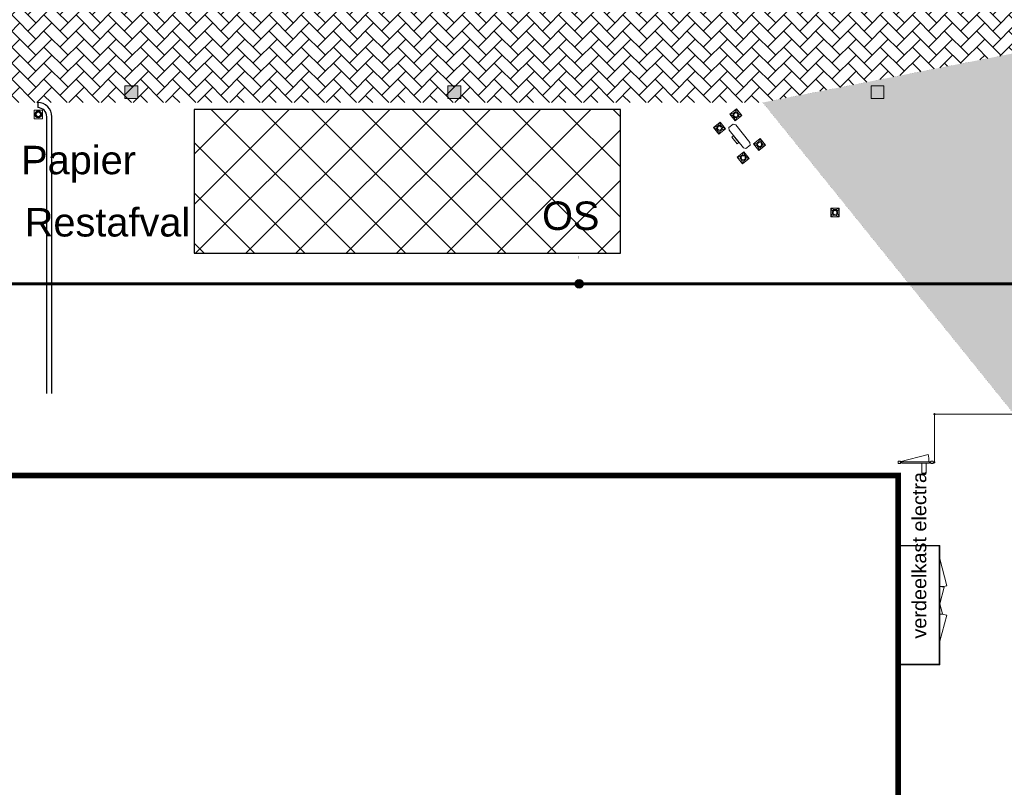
# Model space of a CAD drawing. Header units: millimetres. Extents: x 747415 to 1601423, y -236173 to 551995.
# Tile 333 of 549: x 1131086 to 1165717, y 162897 to 189904. Entities that reach past the tile are written whole.
import ezdxf
from ezdxf.lldxf.tags import DXFTag

# ---------------------------------------------------------------- set-up
doc = ezdxf.new("R2010")
doc.units = ezdxf.units.MM
doc.header["$LTSCALE"] = 100
doc.header["$MEASUREMENT"] = 0
for name, color, linetype, lineweight in [('T--9021_OPSTALLEN_SPEC_Rondom_gebouw_Z', 8, 'CONTINUOUS', 0), ('T--A9041_VERHARDING_Wegen', 21, 'CONTINUOUS', 0), ('T--A9042_BEPLANTING', 90, 'CONTINUOUS', 0), ('T--L9020_GEBOUWEN', 252, 'CONTINUOUS', 0), ('T--L9052_Ontstop Riool', 240, 'CONTINUOUS', 0), ('T--L9052_Straatkolken', 240, 'CONTINUOUS', 0), ('T--L9052_Vuilwaterafvoer', 44, 'VUIL_WATER_AFVOER', 0), ('T--L9071_TERREINMEUBILAIR_Bank', 250, 'CONTINUOUS', 0), ('T--T9060_Elektra', 240, 'ELECTRICAL_LINE', 0), ('T--T9084_SANITAIR_Afvalstoffen', 170, 'CONTINUOUS', 0)]:
    doc.layers.add(name, color=color, linetype=linetype, lineweight=lineweight)
doc.layers.add('T--A9041_VERHARDING_Parkeren', color=9, linetype='CONTINUOUS')
doc.layers.add('T--L9041_VERHARDING_Wegen', color=7, linetype='CONTINUOUS')
doc.styles.get("Standard").update_dxf_attribs({"font": 'arial.ttf'})
tags = doc.linetypes.add('ELECTRICAL_LINE', pattern='A,101.6,-50.08,["E",Standard,S=25.04,R=0,X=-12.52,Y=-12.52],-76.2', length=227.88).pattern_tags.tags
tags[6] = DXFTag(74, 10)
tags = doc.linetypes.add('VUIL_WATER_AFVOER', pattern='A,12.7,-5.08,["VWA",Standard,S=2.54,R=0,X=-2.54,Y=-1.27],-7.62', length=25.4).pattern_tags.tags
tags[6] = DXFTag(74, 10)

# ---------------------------------------------------------------- blocks, each defined once
blk = doc.blocks.new('*U179')
at = {"layer": 'T--L9071_TERREINMEUBILAIR_Bank', "linetype": 'Continuous'}
for points in [[(-300, 0), (0, 0), (0, -300), (-300, -300)], [(-191, -50), (-250, -109), (-250, -191), (-191, -250), (-109, -250), (-50, -191), (-50, -109), (-109, -50)]]:
    blk.add_lwpolyline(points, close=True, dxfattribs=at)
for points in [[(-109, -50), (0, 0)], [(-50, -109), (0, 0)], [(-250, -109), (-300, 0)], [(-191, -50), (-300, 0)], [(-250, -191), (-300, -300)], [(-191, -250), (-300, -300)], [(-109, -250), (0, -300)], [(-50, -191), (0, -300)]]:
    blk.add_lwpolyline(points, dxfattribs=at)
blk.add_circle((-150, -150), 70, dxfattribs=at)

msp = doc.modelspace()

# ---------------------------------------------------------------- hatches: boundary and pattern name
at = {"layer": 'T--A9041_VERHARDING_Parkeren', "linetype": 'Continuous'}
h = msp.add_hatch(dxfattribs=at)
h.set_pattern_fill('ANSI37', color=256, scale=10000, style=0)
h.set_pattern_definition([(45, (99744.4, -239.9), (-883.8835, 883.8835), []), (135, (99744.4, -239.9), (-883.8835, -883.8835), [])])
h.paths.add_polyline_path([(1152219.877, 186749.158), (1137219.877, 186749.158), (1137219.877, 181685.244), (1152219.877, 181685.244)])
at = {"layer": 'T--A9041_VERHARDING_Wegen'}
h = msp.add_hatch(dxfattribs=at)
h.set_pattern_fill('AR-HBONE', color=256, scale=100, style=0)
h.paths.add_polyline_path([(1157219.877, 186989.02), (1166013.356, 188713.845), (1171076.5, 182434.5), (1191537.356, 182434.5), (1191537.356, 190613.845), (1191120.175, 198269.487), (1192222.6, 243789.818), (1212387.27, 243997.91), (1211269.113, 199451.254), (1213661.693, 196083.121), (1212680.034, 153087.458), (1212973.022, 136685.342), (1196565.863, 137581.2), (1190892.469, 143209.936), (1190892.469, 149163.108), (1190746.023, 149516.661), (1190392.469, 149663.108), (1185587.356, 149671.978), (1185587.356, 154063.108), (1189387.356, 154063.108), (1189740.909, 154209.554), (1189887.356, 154563.108), (1189887.356, 162563.108), (1189740.909, 162916.661), (1189387.356, 163063.108), (1185387.356, 163063.108), (1185387.356, 165563.108), (1189387.356, 165563.108), (1189740.909, 165709.554), (1189887.356, 166063.108), (1189887.356, 175563.108), (1189740.909, 175916.661), (1189387.356, 176063.108), (1166029.628, 176063.108)])
h.paths.add_polyline_path([(1196096.768, 199110.827), (1206644.871, 200894.085), (1207611.99, 238894.35), (1197115.39, 239158.411)], flags=16)
h.paths.add_polyline_path([(1196893.953, 191994.411), (1204362.7, 190673.157), (1205797.433, 189223.819), (1206187.356, 187222.07), (1205806.518, 166130.186), (1202755.076, 152437.2), (1196650.761, 153995.189)], flags=16)
h.paths.add_polyline_path([(1195756.125, 149888.887), (1196243.5, 147133), (1197847.5, 144918.5), (1200253.698, 143574.766), (1207742.785, 143170.331), (1207742.785, 146829.562)], flags=16)
h = msp.add_hatch(dxfattribs=at)
h.set_pattern_fill('AR-HBONE', color=256, scale=100, style=0)
h.paths.add_polyline_path([(1137308.673, 193125.106), (1162508.673, 193125.106), (1191120.175, 198269.487), (1191537.356, 190613.845), (1182413.356, 190613.845), (1166013.356, 188713.845), (1157219.877, 186989.02), (1137308.673, 186989.02)])
at = {"layer": 'T--A9041_VERHARDING_Wegen', "linetype": 'Continuous'}
h = msp.add_hatch(dxfattribs=at)
h.set_pattern_fill('AR-HBONE', color=256, scale=100, style=0)
h.paths.add_polyline_path([(1102408.673, 193125.106), (1137308.673, 193125.106), (1137308.673, 186989.02), (1102408.673, 186989.02)])
at = {"layer": 'T--A9042_BEPLANTING'}
h = msp.add_hatch(dxfattribs=at)
h.set_pattern_fill('GRASS', color=256, scale=1500, style=0)
edge = h.paths.add_edge_path()
edge.add_line((1194589.183, 247525.193), (1194593.64, 247264.881))
edge.add_line((1194593.64, 247264.881), (1189597.042, 247120.843))
edge.add_line((1189597.042, 247120.843), (1179615.176, 246734.424))
edge.add_line((1179615.176, 246734.424), (1169673.169, 246260.926))
edge.add_line((1169673.169, 246260.926), (1159743.156, 245284.429))
edge.add_line((1159743.156, 245284.429), (1149794.302, 244232.037))
edge.add_line((1149794.302, 244232.037), (1139904.319, 243419.621))
edge.add_line((1139904.319, 243419.621), (1138613.747, 243325.021))
edge.add_line((1138613.747, 243325.021), (1135690.007, 243117.197))
edge.add_line((1135690.007, 243117.197), (1132771.926, 242932.503))
edge.add_line((1132771.926, 242932.503), (1129859.398, 242758.599))
edge.add_line((1129859.398, 242758.599), (1126616.556, 242566.575))
edge.add_line((1126616.556, 242566.575), (1123385.964, 242364.695))
edge.add_line((1123385.964, 242364.695), (1120184.728, 242139.833))
edge.add_line((1120184.728, 242139.833), (1117014.113, 241880.011))
edge.add_line((1117014.113, 241880.011), (1113876.289, 241570.228))
edge.add_line((1113876.289, 241570.228), (1110773.76, 241198.319))
edge.add_line((1110773.76, 241198.319), (1107692.214, 240764.72))
edge.add_line((1107692.214, 240764.72), (1104624.361, 240306.925))
edge.add_line((1104624.361, 240306.925), (1101572.465, 239835.828))
edge.add_line((1101572.465, 239835.828), (1100403.086, 239650.924))
edge.add_line((1100403.086, 239650.924), (1097780.987, 239217.99))
edge.add_line((1097780.987, 239217.99), (1095157.329, 238732.83))
edge.add_line((1095157.329, 238732.83), (1092526.922, 238274.052))
edge.add_line((1092526.922, 238274.052), (1089457.602, 237766.051))
edge.add_line((1089457.602, 237766.051), (1086388.73, 237224.846))
edge.add_line((1086388.73, 237224.846), (1083401.545, 236651.668))
edge.add_line((1083401.545, 236651.668), (1080469.385, 236024.459))
edge.add_line((1080469.385, 236024.459), (1077519.444, 235269.823))
edge.add_line((1077519.444, 235269.823), (1074567.867, 234454.498))
edge.add_line((1074567.867, 234454.498), (1071611.505, 233602.32))
edge.add_line((1071611.505, 233602.32), (1068661.406, 232725.291))
edge.add_line((1068661.406, 232725.291), (1065719.424, 231822.381))
edge.add_line((1065719.424, 231822.381), (1062684.54, 230856.109))
edge.add_line((1062684.54, 230856.109), (1059866.196, 229920.836))
edge.add_line((1059866.196, 229920.836), (1056845.381, 228880.035))
edge.add_line((1056845.381, 228880.035), (1054034.15, 227860.451))
edge.add_line((1054034.15, 227860.451), (1051908.682, 227043.859))
edge.add_line((1051908.682, 227043.859), (1051192.354, 226766.278))
edge.add_line((1051192.354, 226766.278), (1050671.69, 226564.519))
edge.add_line((1050671.69, 226564.519), (1049927.631, 226262.62))
edge.add_line((1049927.631, 226262.62), (1049070.32, 225903.54))
edge.add_line((1049070.32, 225903.54), (1048360.834, 225606.376))
edge.add_line((1048360.834, 225606.376), (1045574.185, 224396.868))
edge.add_line((1045574.185, 224396.868), (1042746.023, 223102.062))
edge.add_line((1042746.023, 223102.062), (1039916.204, 221736.561))
edge.add_line((1039916.204, 221736.561), (1037264.038, 220364.549))
edge.add_line((1037264.038, 220364.549), (1036639.036, 220037.907))
edge.add_line((1036639.036, 220037.907), (1035761.731, 219567.084))
edge.add_line((1035761.731, 219567.084), (1034455.173, 218860.02))
edge.add_line((1034455.173, 218860.02), (1031834.519, 217415.207))
edge.add_line((1031834.519, 217415.207), (1029063.532, 215837.52))
edge.add_line((1029063.532, 215837.52), (1026493.513, 214322.916))
edge.add_line((1026493.513, 214322.916), (1023661.374, 212596.81))
edge.add_line((1023661.374, 212596.81), (1021148.701, 211011.913))
edge.add_line((1021148.701, 211011.913), (1018664.489, 209394.723))
edge.add_line((1018664.489, 209394.723), (1016111.63, 207674.051))
edge.add_line((1016111.63, 207674.051), (1013541.964, 205866.676))
edge.add_line((1013541.964, 205866.676), (1011054.819, 204060.939))
edge.add_line((1011054.819, 204060.939), (1008551.61, 202180.933))
edge.add_line((1008551.61, 202180.933), (1006071.977, 200261.271))
edge.add_line((1006071.977, 200261.271), (1003623.026, 198305.877))
edge.add_line((1003623.026, 198305.877), (1001255.469, 196356.541))
edge.add_line((1001255.469, 196356.541), (998895.97, 194358.237))
edge.add_line((998895.97, 194358.237), (996592.894, 192340.973))
edge.add_line((996592.894, 192340.973), (994271.188, 190253.094))
edge.add_line((994271.188, 190253.094), (992089.799, 188232.713))
edge.add_line((992089.799, 188232.713), (989855.126, 186096.735))
edge.add_line((989855.126, 186096.735), (987565.682, 183840.779))
edge.add_line((987565.682, 183840.779), (985556.73, 181812.43))
edge.add_line((985556.73, 181812.43), (983340.235, 179499.914))
edge.add_line((983340.235, 179499.914), (981234.422, 177237.565))
edge.add_line((981234.422, 177237.565), (979162.94, 174943.215))
edge.add_line((979162.94, 174943.215), (977214.691, 172724.59))
edge.add_line((977214.691, 172724.59), (975036.892, 170165.071))
edge.add_line((975036.892, 170165.071), (973160.412, 167901.106))
edge.add_line((973160.412, 167901.106), (971300.145, 165540.186))
edge.add_line((971300.145, 165540.186), (970653.489, 164750.347))
edge.add_line((970653.489, 164750.347), (969323.906, 163031.694))
edge.add_line((969323.906, 163031.694), (967532.389, 160664.585))
edge.add_line((967532.389, 160664.585), (965620.33, 158124.446))
edge.add_line((965620.33, 158124.446), (963729.485, 155559.861))
edge.add_line((963729.485, 155559.861), (962160.024, 153368.205))
edge.add_line((962160.024, 153368.205), (960583.853, 151476.839))
edge.add_line((960583.853, 151476.839), (957868.106, 147829.141))
edge.add_line((957868.106, 147829.141), (955546.579, 144354.957))
edge.add_line((955546.579, 144354.957), (952781.766, 139999.101))
edge.add_line((952781.766, 139999.101), (950228.309, 135925.671))
edge.add_line((950228.309, 135925.671), (947689.507, 131669.07))
edge.add_line((947689.507, 131669.07), (945836.511, 128467.426))
edge.add_line((945836.511, 128467.426), (939785.242, 117718.876))
edge.add_line((939785.242, 117718.876), (930712.869, 102774.401))
edge.add_line((930712.869, 102774.401), (922173.53, 90199.799))
edge.add_arc((831492.457, 157259.067), 112782.989, 306.60619454, 323.5168236, ccw=False)
edge.add_line((898746.269, 66722.183), (906881.323, 58450.839))
edge.add_arc((1039056.702, -43733.649), 167068.849, 138.06483794, 142.29247104, ccw=False)
edge.add_line((914773.924, 67916.66), (924725.806, 83316.857))
edge.add_line((924725.806, 83316.857), (935036.865, 100427.915))
edge.add_line((935036.865, 100427.915), (938271.243, 105214.41))
edge.add_line((938271.243, 105214.41), (944567.151, 115601.153))
edge.add_line((944567.151, 115601.153), (949536.685, 124088.131))
edge.add_line((949536.685, 124088.131), (954824.472, 132626.587))
edge.add_line((954824.472, 132626.587), (959827.89, 140132.671))
edge.add_line((959827.89, 140132.671), (963059.812, 145135.12))
edge.add_line((963059.812, 145135.12), (965500.197, 148828.356))
edge.add_line((965500.197, 148828.356), (966613.361, 150562.786))
edge.add_line((966613.361, 150562.786), (968025.373, 152669.584))
edge.add_line((968025.373, 152669.584), (969925.147, 155201.552))
edge.add_line((969925.147, 155201.552), (971712.101, 157704.465))
edge.add_line((971712.101, 157704.465), (973307.285, 159791.446))
edge.add_line((973307.285, 159791.446), (974380.773, 161326.936))
edge.add_line((974380.773, 161326.936), (975513.5, 162711.848))
edge.add_line((975513.5, 162711.848), (977022.752, 164676.523))
edge.add_line((977022.752, 164676.523), (979125.989, 167160.936))
edge.add_line((979125.989, 167160.936), (980701.644, 168861.659))
edge.add_line((980701.644, 168861.659), (983077.997, 171627.505))
edge.add_line((983077.997, 171627.505), (985074.319, 173856.029))
edge.add_line((985074.319, 173856.029), (986909.132, 175828.505))
edge.add_line((986909.132, 175828.505), (989063.699, 178159.256))
edge.add_line((989063.699, 178159.256), (991154.428, 180245.145))
edge.add_line((991154.428, 180245.145), (993121.205, 182057.606))
edge.add_line((993121.205, 182057.606), (995324.494, 184142.051))
edge.add_line((995324.494, 184142.051), (997280.219, 186006.612))
edge.add_line((997280.219, 186006.612), (999623.744, 188200.448))
edge.add_line((999623.744, 188200.448), (1002349.065, 190608.065))
edge.add_line((1002349.065, 190608.065), (1004754.956, 192653.066))
edge.add_line((1004754.956, 192653.066), (1007294.928, 194741.918))
edge.add_line((1007294.928, 194741.918), (1008978.786, 196161.928))
edge.add_line((1008978.786, 196161.928), (1011076.047, 197755.95))
edge.add_line((1011076.047, 197755.95), (1013065.241, 199247.814))
edge.add_line((1013065.241, 199247.814), (1015821.037, 201346.882))
edge.add_line((1015821.037, 201346.882), (1017686.716, 202722.52))
edge.add_line((1017686.716, 202722.52), (1020957.031, 204817.97))
edge.add_line((1020957.031, 204817.97), (1023228.197, 206313.401))
edge.add_line((1023228.197, 206313.401), (1026470.58, 208376.744))
edge.add_line((1026470.58, 208376.744), (1028603.548, 209658.432))
edge.add_line((1028603.548, 209658.432), (1030968.801, 211111.637))
edge.add_line((1030968.801, 211111.637), (1032974.557, 212278.47))
edge.add_line((1032974.557, 212278.47), (1034989.373, 213415.47))
edge.add_line((1034989.373, 213415.47), (1036654.679, 214452.728))
edge.add_line((1036654.679, 214452.728), (1038246.03, 215241.653))
edge.add_line((1038246.03, 215241.653), (1039948.347, 216202.761))
edge.add_line((1039948.347, 216202.761), (1041825.775, 217172.039))
edge.add_line((1041825.775, 217172.039), (1043014.131, 217759.859))
edge.add_line((1043014.131, 217759.859), (1045164.207, 218821.145))
edge.add_line((1045164.207, 218821.145), (1047341.541, 219812.404))
edge.add_line((1047341.541, 219812.404), (1050071.07, 221013.985))
edge.add_line((1050071.07, 221013.985), (1051244.22, 221490.97))
edge.add_line((1051244.22, 221490.97), (1052347.556, 221956.97))
edge.add_line((1052347.556, 221956.97), (1053649.506, 222430.47))
edge.add_line((1053649.506, 222430.47), (1054533.126, 222784.97))
edge.add_line((1054533.126, 222784.97), (1056086.056, 223306.47))
edge.add_line((1056086.056, 223306.47), (1057869.317, 223968.97))
edge.add_line((1057869.317, 223968.97), (1060574.556, 224929.97))
edge.add_line((1060574.556, 224929.97), (1063483.693, 225922.97))
edge.add_line((1063483.693, 225922.97), (1065608.903, 226631.593))
edge.add_line((1065608.903, 226631.593), (1069173.064, 227676.47))
edge.add_line((1069173.064, 227676.47), (1072281.977, 228625.637))
edge.add_line((1072281.977, 228625.637), (1075375.394, 229611.47))
edge.add_line((1075375.394, 229611.47), (1077123.927, 230119.62))
edge.add_line((1077123.927, 230119.62), (1080375.394, 230986.97))
edge.add_line((1080375.394, 230986.97), (1082892.594, 231747.063))
edge.add_line((1082892.594, 231747.063), (1087287.423, 232727.295))
edge.add_line((1087287.423, 232727.295), (1089726.851, 233304.236))
edge.add_line((1089726.851, 233304.236), (1092683.446, 233905.227))
edge.add_line((1092683.446, 233905.227), (1095564.394, 234529.046))
edge.add_line((1095564.394, 234529.046), (1098820.303, 235134.124))
edge.add_line((1098820.303, 235134.124), (1101429.17, 235680.801))
edge.add_line((1101429.17, 235680.801), (1102775.394, 235932.97))
edge.add_line((1102775.394, 235932.97), (1105482.445, 236248.973))
edge.add_line((1105482.445, 236248.973), (1107758.807, 236612.397))
edge.add_line((1107758.807, 236612.397), (1110496.735, 236978.709))
edge.add_line((1110496.735, 236978.709), (1115376.091, 237663.748))
edge.add_line((1115376.091, 237663.748), (1120160.891, 238162.648))
edge.add_line((1120160.891, 238162.648), (1122883.614, 238303.454))
edge.add_line((1122883.614, 238303.454), (1125390.669, 238461.915))
edge.add_line((1125390.669, 238461.915), (1128123.405, 238391.97))
edge.add_line((1128123.405, 238391.97), (1132768.171, 238736.47))
edge.add_line((1132768.171, 238736.47), (1135790.587, 239107.966))
edge.add_line((1135790.587, 239107.966), (1138342.94, 239481.456))
edge.add_line((1138342.94, 239481.456), (1142060.43, 239524.47))
edge.add_line((1142060.43, 239524.47), (1147419.918, 239838.053))
edge.add_line((1147419.918, 239838.053), (1152508.673, 240937.759))
edge.add_line((1152508.673, 240937.759), (1161790.445, 241405.25))
edge.add_line((1161790.445, 241405.25), (1166293.104, 242414.317))
edge.add_line((1166293.104, 242414.317), (1170003.913, 243136.47))
edge.add_line((1170003.913, 243136.47), (1182817.631, 243902.97))
edge.add_line((1182817.631, 243902.97), (1191677.387, 244103.47))
edge.add_line((1191677.387, 244103.47), (1200992.076, 244164.47))
edge.add_line((1200992.076, 244164.47), (1212315.556, 244345.47))
edge.add_line((1212315.556, 244345.47), (1212435.36, 247419.97))
edge.add_line((1212435.36, 247419.97), (1205479.36, 247503.517))
edge.add_line((1205479.36, 247503.517), (1202606.248, 247460.622))
edge.add_line((1202606.248, 247460.622), (1194593.64, 247264.881))
at = {"layer": 'T--L9052_Ontstop Riool', "linetype": 'Continuous'}
h = msp.add_hatch(color=256, dxfattribs=at)
edge = h.paths.add_edge_path()
edge.add_arc((1150762.356, 180611.803), 150, 0, 360)
at = {"layer": 'T--L9052_Straatkolken', "linetype": 'Continuous'}
h = msp.add_hatch(color=256, dxfattribs=at)
h.dxf.hatch_style = 1
h.paths.add_polyline_path([(1135237.182, 187577.288), (1134787.182, 187577.288), (1134787.182, 187127.288), (1135237.182, 187127.288)])
h = msp.add_hatch(color=256, dxfattribs=at)
h.dxf.hatch_style = 1
h.paths.add_polyline_path([(1146600.217, 187577.288), (1146150.217, 187577.288), (1146150.217, 187127.288), (1146600.217, 187127.288)])
h = msp.add_hatch(color=256, dxfattribs=at)
h.dxf.hatch_style = 1
h.paths.add_polyline_path([(1161481.346, 187577.288), (1161031.346, 187577.288), (1161031.346, 187127.288), (1161481.346, 187127.288)])

# ---------------------------------------------------------------- linework, layer by layer
at = {"layer": 'T--9021_OPSTALLEN_SPEC_Rondom_gebouw_Z'}
for points in [[(1163257.356, 174348.108), (1163257.356, 176023.108)], [(1163257.356, 176023.108), (1185387.356, 176023.108)], [(1162048.299, 174343.108), (1163033.543, 174607.103)], [(1162117.356, 174343.108), (1162067.356, 174343.108)], [(1162117.356, 174313.108), (1162067.356, 174313.108)], [(1163137.356, 174343.108), (1163087.356, 174343.108)], [(1163137.356, 174313.108), (1163087.356, 174313.108)], [(1163427.356, 170938.108), (1163447.356, 170938.108)], [(1163447.356, 170938.108), (1163700.999, 169991.5)], [(1163427.356, 169958.108), (1163447.356, 169958.108)], [(1163447.356, 169358.108), (1163602.647, 169937.663)], [(1163427.356, 169358.108), (1163447.356, 169358.108)], [(1163447.356, 169358.108), (1163543.119, 169000.715)], [(1163427.356, 168988.108), (1163447.356, 168988.108)], [(1163447.356, 168038.108), (1163693.234, 168955.737)], [(1163427.356, 168038.108), (1163447.356, 168038.108)]]:
    msp.add_lwpolyline(points, dxfattribs=at)
for points in [[(1162067.356, 174288.108), (1162067.356, 174368.108), (1161987.356, 174368.108), (1161987.356, 174288.108)], [(1163087.356, 174303.108), (1163087.356, 174353.108), (1162117.356, 174353.108), (1162117.356, 174303.108)], [(1162818.299, 174303.108), (1162968.299, 174303.108), (1162968.299, 173953.108), (1162818.299, 173953.108)], [(1163217.356, 174288.108), (1163217.356, 174368.108), (1163137.356, 174368.108), (1163137.356, 174288.108)], [(1161967.356, 171408.108), (1163447.356, 171408.108), (1163447.356, 167208.108), (1161967.356, 167208.108)], [(1161987.356, 171388.108), (1163427.356, 171388.108), (1163427.356, 167228.108), (1161987.356, 167228.108)]]:
    msp.add_lwpolyline(points, close=True, dxfattribs=at)
for centre in [(1163257.356, 176023.108), (1163257.356, 174328.108)]:
    msp.add_circle(centre, 20, dxfattribs=at)
for centre, radius, start, end in [((1162048.299, 174343.108), 1020, 0, 15), ((1163447.356, 170938.108), 980, 270, 285), ((1163447.356, 169358.108), 600, 75, 90), ((1163447.356, 169358.108), 370, 270, 285), ((1163447.356, 168038.108), 950, 75, 90)]:
    msp.add_arc(centre, radius, start, end, dxfattribs=at)
at = {"layer": 'T--A9041_VERHARDING_Parkeren', "linetype": 'Continuous'}
msp.add_lwpolyline([(1152219.877, 186749.158), (1152219.877, 186749.158), (1137219.877, 186749.158), (1137219.877, 181685.244), (1152219.877, 181685.244)], close=True, dxfattribs=at)
at = {"layer": 'T--A9041_VERHARDING_Wegen', "const_width": 1}
msp.add_lwpolyline([(1137308.673, 193125.106), (1162508.673, 193125.106), (1191120.175, 198269.487), (1191537.356, 190613.845), (1182413.356, 190613.845), (1166013.356, 188713.845), (1157219.877, 186989.02), (1137308.673, 186989.02)], close=True, dxfattribs=at)
at = {"layer": 'T--A9041_VERHARDING_Wegen', "linetype": 'Continuous', "const_width": 1}
msp.add_lwpolyline([(1102408.673, 193125.106), (1137308.673, 193125.106), (1137308.673, 186989.02), (1102408.673, 186989.02)], close=True, dxfattribs=at)
at = {"layer": 'T--A9041_VERHARDING_Wegen', "const_width": 1}
for points in [[(1137308.673, 186989.02), (1137308.673, 193125.106), (1162508.673, 193125.106)], [(1166029.628, 176063.108), (1157219.877, 186989.02), (1166013.356, 188713.845)]]:
    msp.add_lwpolyline(points, dxfattribs=at)
at = {"layer": 'T--L9020_GEBOUWEN', "const_width": 200}
msp.add_lwpolyline([(1103537.356, 173863.108), (1103537.356, 156813.108), (1104058.889, 156813.108), (1104058.093, 150553.664), (1108466.956, 150553.664), (1108466.159, 156813.108), (1161987.356, 156813.108), (1161987.356, 173863.108)], close=True, dxfattribs=at)
at = {"layer": 'T--L9041_VERHARDING_Wegen'}
for p, q in [((1132039.877, 176751.119), (1132039.877, 186489.02)), ((1132219.877, 176751.118), (1132219.877, 186489.02))]:
    msp.add_line(p, q, dxfattribs=at)
msp.add_lwpolyline([(1131719.877, 186989.02), (1131719.877, 186809.02)], dxfattribs=at)
at = {"layer": 'T--L9041_VERHARDING_Wegen', "const_width": 1}
for points in [[(1132219.877, 186989.02), (1157219.877, 186989.02)], [(1157219.877, 186989.02), (1166029.628, 176063.108)]]:
    msp.add_lwpolyline(points, dxfattribs=at)
at = {"layer": 'T--L9041_VERHARDING_Wegen'}
for radius in [500, 320]:
    msp.add_arc((1131719.877, 186489.02), radius, 0, 90, dxfattribs=at)
at = {"layer": 'T--L9052_Ontstop Riool', "linetype": 'Continuous', "const_width": 1}
msp.add_lwpolyline([(1150745.286, 182211.712), (1150762.356, 180611.803)], dxfattribs=at)
at = {"layer": 'T--L9052_Ontstop Riool', "linetype": 'Continuous'}
msp.add_circle((1150762.356, 180611.803), 150, dxfattribs=at)
at = {"layer": 'T--L9052_Straatkolken', "linetype": 'Continuous'}
for points in [[(1134787.182, 187127.288), (1135237.182, 187127.288), (1135237.182, 187577.288), (1134787.182, 187577.288)], [(1146150.217, 187127.288), (1146600.217, 187127.288), (1146600.217, 187577.288), (1146150.217, 187577.288)], [(1161031.346, 187127.288), (1161481.346, 187127.288), (1161481.346, 187577.288), (1161031.346, 187577.288)]]:
    msp.add_lwpolyline(points, close=True, dxfattribs=at)
at = {"layer": 'T--L9052_Vuilwaterafvoer', "ltscale": 2, "const_width": 100}
msp.add_lwpolyline([(1086387.424, 180611.802), (1170714.057, 180611.804)], dxfattribs=at)
at = {"layer": 'T--L9071_TERREINMEUBILAIR_Bank'}
for points in [[(1131590.326, 186719.5), (1131890.326, 186719.5), (1131890.326, 186419.5), (1131590.326, 186419.5)], [(1156036.719, 186016.492), (1156028.566, 186106.262), (1156184.259, 186231.799), (1156270.258, 186204.799), (1156772.41, 185582.028), (1156780.563, 185492.259), (1156624.87, 185366.721), (1156538.87, 185393.721)], [(1156193.641, 185821.876), (1156135.257, 185774.8), (1156323.563, 185541.26), (1156381.948, 185588.337)]]:
    msp.add_lwpolyline(points, close=True, dxfattribs=at)
for radius in [120, 115, 110, 105, 100, 95, 90, 85, 80, 75]:
    msp.add_circle((1131740.326, 186569.5), radius, dxfattribs=at)

# ---------------------------------------------------------------- block references
for p, rotation in [((1156294.5, 186762.5), 38.87983136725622), ((1155720.096, 186299.348), 38.87983136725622), ((1157134.265, 185721.018), 38.87983136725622), ((1156559.861, 185257.866), 38.87983136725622), ((1159912.356, 183270.247), 359.9266564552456)]:
    msp.add_blockref('*U179', p, dxfattribs=dict(at, rotation=rotation))

# ---------------------------------------------------------------- texts
at = {"layer": 'T--L9052_Ontstop Riool', "color": 1}
msp.add_text('OS', height=1000, dxfattribs=at).set_placement((1149459.466, 182506.544))
at = {"layer": 'T--T9060_Elektra', "color": 1}
msp.add_text('verdeelkast electra', height=500, rotation=90, dxfattribs=at).set_placement((1162973.806, 168128.363))
at = {"layer": 'T--T9084_SANITAIR_Afvalstoffen'}
for s, p in [('Papier', (1131137.907, 184465.869)), ('Restafval', (1131263.138, 182275.869))]:
    msp.add_text(s, height=1000, dxfattribs=at).set_placement(p)

doc.saveas('drawing.dxf')
